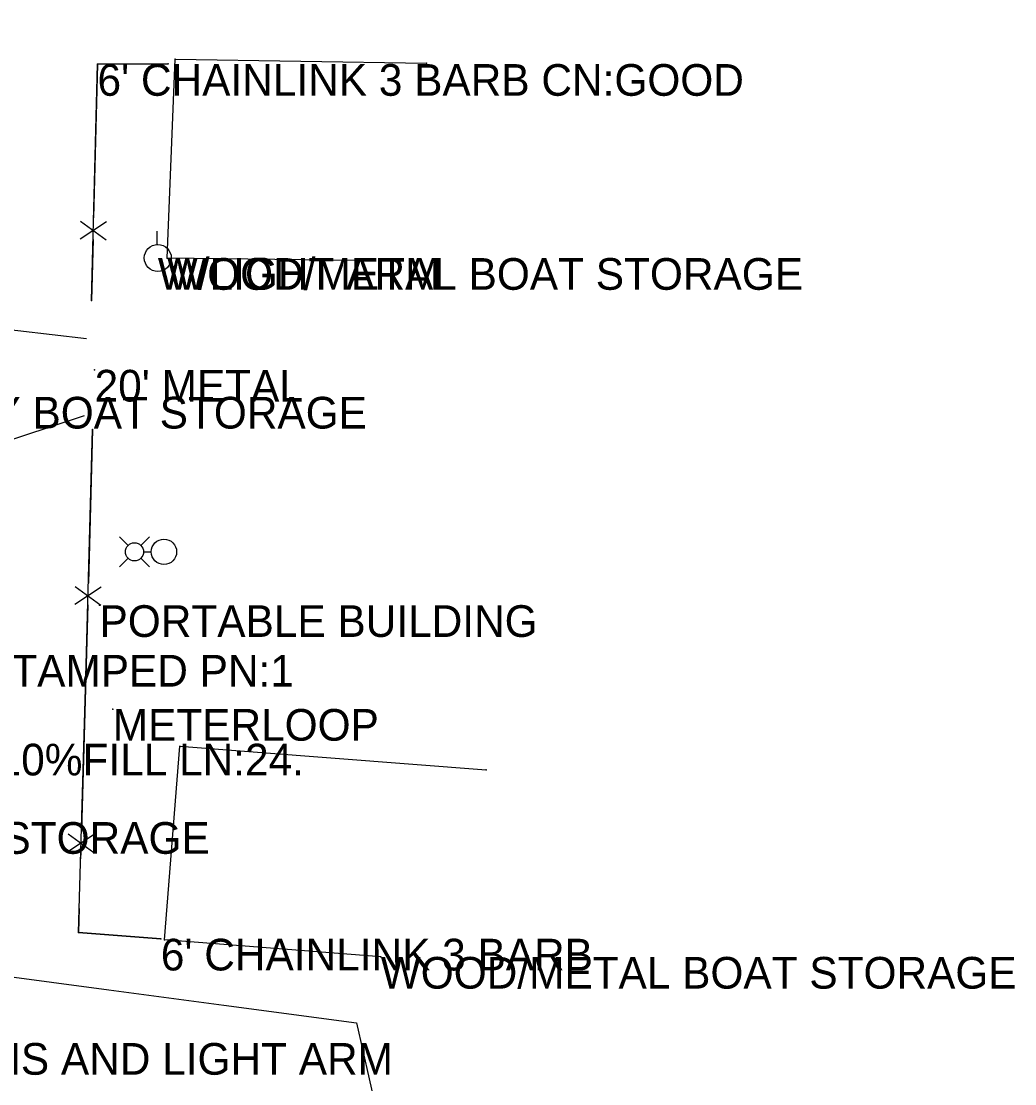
# Model space of a CAD drawing. Extents: x 954793 to 988390, y 1867850 to 1924428.
# Drawn here: x 988074.1 to 988230.8, y 1868598.2 to 1868765.9 of the extents above; entities that cross this region are included whole.
import ezdxf

# ---------------------------------------------------------------- set-up
doc = ezdxf.new("R2010")
doc.units = 0
for name, color, linetype in [('S_BUILDING', 7, 'Continuous'), ('S_BUILDING_ANNOT', 7, 'Continuous'), ('S_DRIVEWAY', 7, 'Continuous'), ('S_FENCE', 7, 'Continuous'), ('S_FENCE_ANNOT', 7, 'Continuous'), ('S_GATE_ANNOT', 7, 'Continuous'), ('S_MISC_STRUCTURES_ANNOT', 7, 'Continuous'), ('S_MSC_PT_SYM', 7, 'Continuous'), ('S_PRIMARY_CTL_ANNOT', 7, 'Continuous'), ('S_SIDE_DRAIN_ANNOT', 7, 'Continuous'), ('S_SIGN_ANNOT', 7, 'Continuous'), ('S_STR_PT_SYM', 7, 'Continuous'), ('S_SURVEY_TEXT_ANNOT', 7, 'Continuous'), ('S_UTILITY_POLE', 7, 'Continuous'), ('S_UTILITY_POLE_ANNOT', 7, 'Continuous')]:
    doc.layers.add(name, color=color, linetype=linetype)

msp = doc.modelspace()

# ---------------------------------------------------------------- linework, layer by layer
at = {"layer": 'S_BUILDING'}
for p, q in [((988097.1, 1868728.55), (988098.36, 1868759.96)), ((988098.36, 1868759.96), (988137.99, 1868759.33)), ((988126.82, 1868728.19), (988097.1, 1868728.55)), ((988096.7, 1868620.93), (988099.12, 1868651.53)), ((988099.12, 1868651.53), (988147.4, 1868647.76)), ((988130.79, 1868618.25), (988096.7, 1868620.93))]:
    msp.add_line(p, q, dxfattribs=at)
at = {"layer": 'S_DRIVEWAY'}
for points in [[(988084.35, 1868715.79), (988062.66, 1868718.35), (988051.03, 1868738.3), (988034.45, 1868750.58), (988017.86, 1868762.86), (987999.71, 1868770.22), (987977.93, 1868773.05), (987963.85, 1868772.04), (987949.58, 1868775.12)], [(988008.75, 1868617.14), (988011.05, 1868624.4), (988016.57, 1868633.1), (988026.12, 1868643.41), (988031.44, 1868649.3), (988046.06, 1868668.83), (988055.06, 1868682.98), (988064.06, 1868697.13), (988084.06, 1868703.69)], [(988054.28, 1868592.51), (988050.3, 1868605.39), (988046.32, 1868618.26), (988069.77, 1868615.5), (988087.92, 1868613.07), (988106.06, 1868610.64), (988126.98, 1868607.84), (988129.98, 1868594.59), (988132.97, 1868581.34)]]:
    msp.add_lwpolyline(points, dxfattribs=at)
at = {"layer": 'S_FENCE'}
for p, q in [((988085.16, 1868721.88), (988086.11, 1868759.17)), ((988086.11, 1868759.17), (988097.23, 1868759.2)), ((988087.53, 1868734.3), (988083.36, 1868731.53)), ((988083.43, 1868734.4), (988087.46, 1868731.43)), ((988084.27, 1868662.46), (988085.31, 1868701.5)), ((988086.7, 1868676.63), (988082.53, 1868673.87)), ((988082.61, 1868676.74), (988086.62, 1868673.76)), ((988083.1, 1868622.13), (988084.27, 1868662.46)), ((988085.6, 1868637.58), (988081.42, 1868634.84)), ((988081.5, 1868637.7), (988085.52, 1868634.72)), ((988096.1, 1868621.12), (988083.1, 1868622.13))]:
    msp.add_line(p, q, dxfattribs=at)
for points in [[(988086.11, 1868759.17), (988085.5, 1868734.92)], [(988097.23, 1868759.2), (988086.11, 1868759.17)], [(988085.41, 1868731.48), (988085.16, 1868721.88)], [(988085.31, 1868701.5), (988084.67, 1868677.25)], [(988084.58, 1868673.82), (988084.27, 1868662.46)], [(988084.27, 1868662.46), (988083.57, 1868638.21)], [(988083.47, 1868634.78), (988083.44, 1868633.76)], [(988083.21, 1868625.88), (988083.1, 1868622.13)], [(988083.1, 1868622.13), (988096.1, 1868621.12)]]:
    msp.add_lwpolyline(points, dxfattribs=at)
at = {"layer": 'S_MSC_PT_SYM'}
for points in [[(988086.11, 1868759.17), (988086.11, 1868759.22), (988086.11, 1868759.17), (988086.06, 1868759.17), (988086.11, 1868759.17), (988086.11, 1868759.12), (988086.11, 1868759.17), (988086.16, 1868759.17)], [(988097.23, 1868759.2), (988097.23, 1868759.25), (988097.23, 1868759.2), (988097.18, 1868759.2), (988097.23, 1868759.2), (988097.23, 1868759.15), (988097.23, 1868759.2), (988097.28, 1868759.2)], [(988085.16, 1868721.88), (988085.16, 1868721.93), (988085.16, 1868721.88), (988085.11, 1868721.88), (988085.16, 1868721.88), (988085.16, 1868721.83), (988085.16, 1868721.88), (988085.21, 1868721.88)], [(988085.65, 1868710.91), (988085.65, 1868710.96), (988085.65, 1868710.91), (988085.6, 1868710.91), (988085.65, 1868710.91), (988085.65, 1868710.86), (988085.65, 1868710.91), (988085.7, 1868710.91)], [(988085.31, 1868701.5), (988085.31, 1868701.55), (988085.31, 1868701.5), (988085.26, 1868701.5), (988085.31, 1868701.5), (988085.31, 1868701.45), (988085.31, 1868701.5), (988085.36, 1868701.5)], [(988086.43, 1868673.76), (988086.43, 1868673.81), (988086.43, 1868673.76), (988086.38, 1868673.76), (988086.43, 1868673.76), (988086.43, 1868673.71), (988086.43, 1868673.76), (988086.48, 1868673.76)], [(988084.27, 1868662.46), (988084.27, 1868662.51), (988084.27, 1868662.46), (988084.22, 1868662.46), (988084.27, 1868662.46), (988084.27, 1868662.41), (988084.27, 1868662.46), (988084.32, 1868662.46)], [(988088.51, 1868657.38), (988088.51, 1868657.43), (988088.51, 1868657.38), (988088.46, 1868657.38), (988088.51, 1868657.38), (988088.51, 1868657.33), (988088.51, 1868657.38), (988088.56, 1868657.38)], [(988083.1, 1868622.13), (988083.1, 1868622.18), (988083.1, 1868622.13), (988083.05, 1868622.13), (988083.1, 1868622.13), (988083.1, 1868622.08), (988083.1, 1868622.13), (988083.15, 1868622.13)], [(988096.1, 1868621.12), (988096.1, 1868621.17), (988096.1, 1868621.12), (988096.05, 1868621.12), (988096.1, 1868621.12), (988096.1, 1868621.07), (988096.1, 1868621.12), (988096.15, 1868621.12)]]:
    msp.add_lwpolyline(points, dxfattribs=at)
at = {"layer": 'S_STR_PT_SYM'}
for points in [[(988098.36, 1868759.96), (988098.36, 1868760.01), (988098.36, 1868759.96), (988098.31, 1868759.96), (988098.36, 1868759.96), (988098.36, 1868759.91), (988098.36, 1868759.96), (988098.41, 1868759.96)], [(988137.99, 1868759.33), (988137.99, 1868759.38), (988137.99, 1868759.33), (988137.94, 1868759.33), (988137.99, 1868759.33), (988137.99, 1868759.28), (988137.99, 1868759.33), (988138.04, 1868759.33)], [(988097.1, 1868728.55), (988097.1, 1868728.6), (988097.1, 1868728.55), (988097.05, 1868728.55), (988097.1, 1868728.55), (988097.1, 1868728.5), (988097.1, 1868728.55), (988097.15, 1868728.55)], [(988126.82, 1868728.19), (988126.82, 1868728.24), (988126.82, 1868728.19), (988126.77, 1868728.19), (988126.82, 1868728.19), (988126.82, 1868728.14), (988126.82, 1868728.19), (988126.87, 1868728.19)], [(988099.12, 1868651.53), (988099.12, 1868651.58), (988099.12, 1868651.53), (988099.07, 1868651.53), (988099.12, 1868651.53), (988099.12, 1868651.48), (988099.12, 1868651.53), (988099.17, 1868651.53)], [(988147.4, 1868647.76), (988147.4, 1868647.81), (988147.4, 1868647.76), (988147.35, 1868647.76), (988147.4, 1868647.76), (988147.4, 1868647.71), (988147.4, 1868647.76), (988147.45, 1868647.76)], [(988096.7, 1868620.93), (988096.7, 1868620.98), (988096.7, 1868620.93), (988096.65, 1868620.93), (988096.7, 1868620.93), (988096.7, 1868620.88), (988096.7, 1868620.93), (988096.75, 1868620.93)], [(988130.79, 1868618.25), (988130.79, 1868618.3), (988130.79, 1868618.25), (988130.74, 1868618.25), (988130.79, 1868618.25), (988130.79, 1868618.2), (988130.79, 1868618.25), (988130.84, 1868618.25)]]:
    msp.add_lwpolyline(points, dxfattribs=at)
at = {"layer": 'S_UTILITY_POLE'}
for p, q in [((988095.5, 1868730.71), (988095.5, 1868732.82)), ((988090.93, 1868683.2), (988089.56, 1868684.57)), ((988092.95, 1868683.2), (988094.31, 1868684.57)), ((988089.56, 1868679.82), (988090.93, 1868681.18)), ((988094.31, 1868679.82), (988092.95, 1868681.18)), ((988093.36, 1868682.19), (988094.58, 1868682.19))]:
    msp.add_line(p, q, dxfattribs=at)
for centre, radius in [((988095.62, 1868728.57), 2.13), ((988096.59, 1868682.19), 2), ((988091.94, 1868682.19), 1.43)]:
    msp.add_circle(centre, radius, dxfattribs=at)

# ---------------------------------------------------------------- texts
at = {"layer": 'S_BUILDING_ANNOT'}
for p in [(988097.1, 1868723.55), (988130.79, 1868613.25)]:
    msp.add_text('WOOD/METAL BOAT STORAGE', height=5, dxfattribs=at).set_placement(p)
at = {"layer": 'S_FENCE_ANNOT'}
for s, p in [("6' CHAINLINK 3 BARB CN:GOOD", (988086.11, 1868754.17)), ("6' CHAINLINK 3 BARB", (988096.1, 1868616.12))]:
    msp.add_text(s, height=5, dxfattribs=at).set_placement(p)
at = {"layer": 'S_GATE_ANNOT'}
msp.add_text("20' METAL", height=5, dxfattribs=at).set_placement((988085.65, 1868705.91))
at = {"layer": 'S_MISC_STRUCTURES_ANNOT'}
msp.add_text('METERLOOP', height=5, dxfattribs=at).set_placement((988088.51, 1868652.38))
at = {"layer": 'S_PRIMARY_CTL_ANNOT'}
msp.add_text('PD:ARDOT STD. MON. STAMPED PN:1', height=5, dxfattribs=at).set_placement((987995.24, 1868660.92))
at = {"layer": 'S_SIDE_DRAIN_ANNOT'}
msp.add_text('DI:18" TY:CMP CN:10%FILL LN:24.', height=5, dxfattribs=at).set_placement((988011.51, 1868646.9))
at = {"layer": 'S_SIGN_ANNOT'}
msp.add_text('0 TO POST DEGRAY BOAT STORAGE', height=5, dxfattribs=at).set_placement((988008.98, 1868701.65))
at = {"layer": 'S_SURVEY_TEXT_ANNOT'}
for s, p in [('PORTABLE BUILDING', (988086.43, 1868668.76)), ('GR DW TO BOAT STORAGE', (988015.03, 1868634.53))]:
    msp.add_text(s, height=5, dxfattribs=at).set_placement(p)
at = {"layer": 'S_UTILITY_POLE_ANNOT'}
for s, p in [('W/LIGHT ARM', (988095.62, 1868723.57)), ('W/TRANS AND LIGHT ARM', (988047.65, 1868599.66))]:
    msp.add_text(s, height=5, dxfattribs=at).set_placement(p)

doc.saveas('drawing.dxf')
